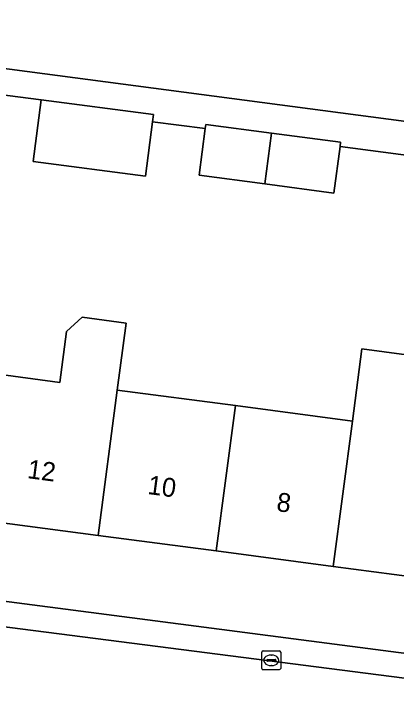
# Model space of a CAD drawing. Extents: x 162184 to 163154, y 385507 to 386516.
# Drawn here: x 162380.5 to 162400.79, y 386197.91 to 386234.27 of the extents above; entities that cross this region are included whole.
import ezdxf

# ---------------------------------------------------------------- set-up
doc = ezdxf.new("R2010")
doc.units = 0
for name, color, linetype in [('IMGEO_Erf', 7, 'Continuous'), ('IMGEO_Groenvoorziening', 7, 'Continuous'), ('IMGEO_Kolk', 7, 'Continuous'), ('IMGEO_Pand', 7, 'Continuous'), ('IMGEO_Pand_nummerreeks', 7, 'Continuous'), ('IMGEO_Rijbaan_lokaal_open', 7, 'Continuous'), ('IMGEO_Voetpad_open', 7, 'Continuous')]:
    doc.layers.add(name, color=color, linetype=linetype)

msp = doc.modelspace()

# ---------------------------------------------------------------- linework, layer by layer
at = {"layer": 'IMGEO_Erf'}
for points in [[(162403.324, 386226.502), (162397.81, 386227.229), (162397.483, 386224.754), (162393.815, 386225.238), (162390.332, 386225.698), (162390.66, 386228.176), (162387.864, 386228.54), (162387.486, 386225.646), (162381.529, 386226.425), (162381.957, 386229.693), (162376.857, 386230.36)], [(162403.922, 386204.1), (162397.443, 386204.955), (162391.239, 386205.773), (162384.979, 386206.599), (162378.396, 386207.467), (162378.786, 386210.422), (162375.683, 386210.832), (162375.021, 386211.697), (162375.771, 386217.368), (162378.872, 386216.958), (162379.535, 386216.094), (162379.413, 386215.177), (162382.948, 386214.711), (162383.303, 386217.407), (162384.135, 386218.165), (162386.461, 386217.859), (162385.994, 386214.309), (162392.259, 386213.483), (162398.463, 386212.664), (162398.969, 386216.489), (162405.416, 386215.636)], [(162376.301, 386203.593), (162416.137, 386198.403)]]:
    msp.add_lwpolyline(points, dxfattribs=at)
at = {"layer": 'IMGEO_Groenvoorziening'}
msp.add_lwpolyline([(162378.062, 386239.731), (162377.037, 386231.755), (162421.151, 386225.931), (162421.248, 386226.661), (162421.397, 386226.652), (162421.43, 386226.899), (162421.583, 386228.062), (162443.426, 386225.306), (162444.246, 386231.665), (162400.761, 386237.546)], dxfattribs=at)
at = {"layer": 'IMGEO_Kolk'}
for p, q in [((162393.662, 386199.549), (162393.662, 386200.401)), ((162393.737, 386200.475), (162394.589, 386200.475)), ((162394.663, 386200.401), (162394.663, 386199.549)), ((162393.921, 386199.969), (162393.921, 386199.981)), ((162393.964, 386200.018), (162394.362, 386200.018)), ((162394.15, 386200.255), (162394.175, 386200.255)), ((162394.405, 386199.981), (162394.405, 386199.969)), ((162394.359, 386199.932), (162393.961, 386199.932)), ((162394.173, 386199.695), (162394.148, 386199.695)), ((162394.589, 386199.475), (162393.737, 386199.475))]:
    msp.add_line(p, q, dxfattribs=at)
for points in [[(162393.662, 386199.549), (162393.662, 386200.401)], [(162393.737, 386200.475), (162394.589, 386200.475)], [(162394.663, 386200.401), (162394.663, 386199.549)], [(162394.589, 386199.475), (162393.737, 386199.475)]]:
    msp.add_lwpolyline(points, dxfattribs=at)
for centre, radius, start, end in [((162393.739, 386200.399), 0.0765, 91.552, 178.448), ((162393.739, 386200.399), 0.0765, 91.552, 178.448), ((162394.587, 386200.399), 0.0765, 1.552, 88.448), ((162394.587, 386200.399), 0.0765, 1.552, 88.448), ((162393.961, 386199.978), 0.0403, 85.8775, 175.7526), ((162393.958, 386199.968), 0.0366, 178.938, 274.7102), ((162394.362, 386199.975), 0.043, 264.8664, 352.4533), ((162394.366, 386199.98), 0.0386, 1.7309, 96.639), ((162393.739, 386199.551), 0.0765, 181.552, 268.448), ((162393.739, 386199.551), 0.0765, 181.552, 268.448), ((162394.587, 386199.551), 0.0765, 271.552, 358.448), ((162394.587, 386199.551), 0.0765, 271.552, 358.448)]:
    msp.add_arc(centre, radius, start, end, dxfattribs=at)
for centre, major_axis, ratio, start_param, end_param in [((162394.149, 386199.975), (-0.387, 0.002), 0.722429, 4.712389, 7.853982), ((162394.174, 386199.975), (-0.39, 0.002), 0.717154, 1.570796, 4.712389)]:
    msp.add_ellipse(centre, major_axis=major_axis, ratio=ratio, start_param=start_param, end_param=end_param, dxfattribs=at)
at = {"layer": 'IMGEO_Pand'}
for points in [[(162387.864, 386228.54), (162387.913, 386228.914), (162381.957, 386229.693), (162381.529, 386226.425), (162387.486, 386225.646)], [(162394.171, 386227.932), (162390.688, 386228.391), (162390.66, 386228.176), (162390.332, 386225.698), (162393.815, 386225.238)], [(162397.81, 386227.229), (162397.839, 386227.447), (162394.171, 386227.932), (162393.815, 386225.238), (162397.483, 386224.754)], [(162375.021, 386211.697), (162375.683, 386210.832), (162378.786, 386210.422), (162378.396, 386207.467), (162384.979, 386206.599), (162385.994, 386214.309), (162386.461, 386217.859), (162384.135, 386218.165), (162383.303, 386217.407), (162382.948, 386214.711), (162379.413, 386215.177), (162379.535, 386216.094), (162378.872, 386216.958), (162375.771, 386217.368)], [(162404.942, 386211.81), (162405.416, 386215.636), (162398.969, 386216.489), (162398.463, 386212.664), (162397.443, 386204.955), (162403.922, 386204.1)], [(162384.979, 386206.599), (162391.239, 386205.773), (162392.259, 386213.483), (162385.994, 386214.309)], [(162398.463, 386212.664), (162392.259, 386213.483), (162391.239, 386205.773), (162397.443, 386204.955)]]:
    msp.add_lwpolyline(points, close=True, dxfattribs=at)
at = {"layer": 'IMGEO_Rijbaan_lokaal_open'}
msp.add_lwpolyline([(162437.003, 386194.478), (162421.738, 386196.39), (162416.792, 386197.026), (162375.043, 386202.382)], dxfattribs=at)
at = {"layer": 'IMGEO_Voetpad_open'}
for points in [[(162421.151, 386225.931), (162377.037, 386231.755), (162376.857, 386230.36), (162381.957, 386229.693), (162387.913, 386228.914), (162387.864, 386228.54), (162390.66, 386228.176), (162390.688, 386228.391), (162394.171, 386227.932), (162397.839, 386227.447), (162397.81, 386227.229), (162403.324, 386226.502)], [(162375.043, 386202.382), (162416.792, 386197.026), (162416.921, 386198.301), (162416.137, 386198.403), (162376.301, 386203.593)]]:
    msp.add_lwpolyline(points, dxfattribs=at)

# ---------------------------------------------------------------- texts
at = {"layer": 'IMGEO_Pand_nummerreeks'}
for s, p in [('12', (162381.182, 386209.641)), ('10', (162387.567, 386208.799)), ('8', (162394.402, 386207.897))]:
    msp.add_text(s, height=1, rotation=352.486, dxfattribs=at).set_placement(p)

doc.saveas('drawing.dxf')
